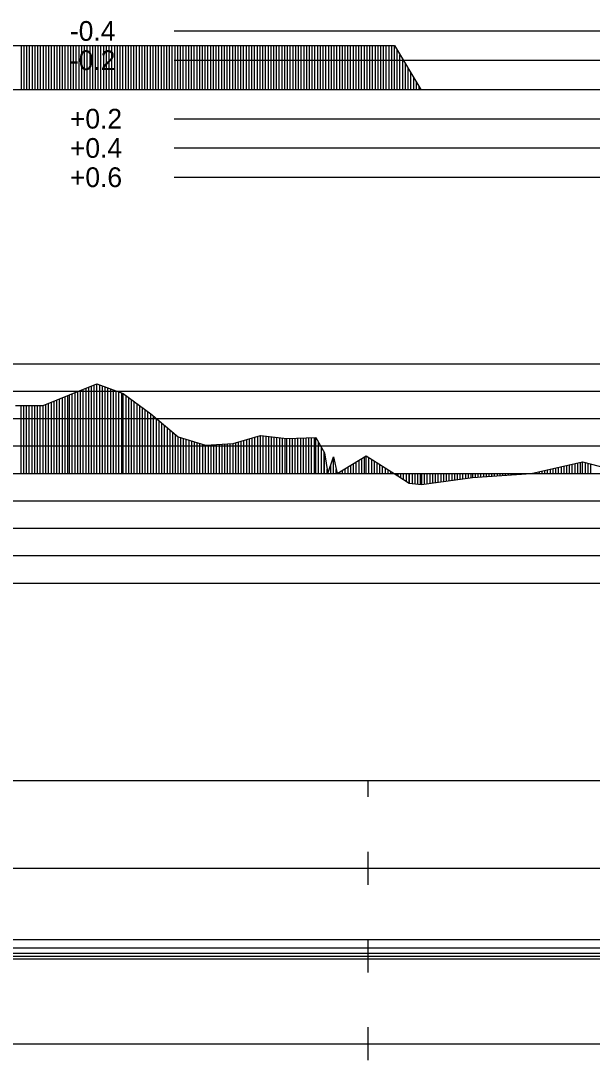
# Model space of a CAD drawing. Extents: x 2 to 10148, y 0 to 380.
# Drawn here: x 7868 to 7920.1, y 188.5 to 283.3 of the extents above; entities that cross this region are included whole.
import ezdxf

# ---------------------------------------------------------------- set-up
doc = ezdxf.new("R2010")
doc.units = 0
for name, color, linetype in [('POSUN_CARA', 7, 'Continuous'), ('POSUN_RASTR', 7, 'Continuous'), ('RYCHL_B', 7, 'Continuous'), ('RYCHL_C', 7, 'Continuous'), ('RYCHL_RASTR', 7, 'Continuous'), ('ZRYCHL_CARA', 7, 'Continuous'), ('ZRYCHL_RASTR', 7, 'Continuous'), ('ZRYCHL_TEXT', 7, 'Continuous')]:
    doc.layers.add(name, color=color, linetype=linetype)

msp = doc.modelspace()

# ---------------------------------------------------------------- linework, layer by layer
at = {"layer": 'POSUN_CARA'}
for p, q in [((7872.468, 249.168), (7874.965, 250.152)), ((7872.718, 242), (7872.718, 249.267)), ((7872.968, 242), (7872.968, 249.365)), ((7873.218, 242), (7873.218, 249.464)), ((7873.468, 242), (7873.468, 249.562)), ((7873.718, 242), (7873.718, 249.661)), ((7873.968, 242), (7873.968, 249.759)), ((7874.218, 242), (7874.218, 249.857)), ((7874.468, 242), (7874.468, 249.956)), ((7874.718, 242), (7874.718, 250.054)), ((7874.965, 250.152), (7877.363, 249.289)), ((7874.965, 242), (7874.965, 250.152)), ((7875.215, 242), (7875.215, 250.062)), ((7875.465, 242), (7875.465, 249.972)), ((7875.715, 242), (7875.715, 249.882)), ((7875.965, 242), (7875.965, 249.792)), ((7876.215, 242), (7876.215, 249.702)), ((7876.465, 242), (7876.465, 249.612)), ((7876.715, 242), (7876.715, 249.522)), ((7876.965, 242), (7876.965, 249.432)), ((7877.215, 242), (7877.215, 249.342)), ((7877.363, 249.289), (7879.876, 247.437)), ((7877.363, 242), (7877.363, 249.289)), ((7870.059, 248.173), (7872.468, 249.168)), ((7870.309, 242), (7870.309, 248.276)), ((7870.559, 242), (7870.559, 248.38)), ((7870.809, 242), (7870.809, 248.483)), ((7871.059, 242), (7871.059, 248.586)), ((7871.309, 242), (7871.309, 248.69)), ((7871.559, 242), (7871.559, 248.793)), ((7871.809, 242), (7871.809, 248.896)), ((7872.059, 242), (7872.059, 248.999)), ((7872.309, 242), (7872.309, 249.103)), ((7872.468, 242), (7872.468, 249.168)), ((7877.613, 242), (7877.613, 249.105)), ((7877.863, 242), (7877.863, 248.92)), ((7878.113, 242), (7878.113, 248.736)), ((7878.363, 242), (7878.363, 248.552)), ((7878.613, 242), (7878.613, 248.368)), ((7867.546, 248.198), (7870.059, 248.173)), ((7868.046, 242), (7868.046, 248.193)), ((7868.296, 242), (7868.296, 248.191)), ((7868.546, 242), (7868.546, 248.188)), ((7868.796, 242), (7868.796, 248.186)), ((7869.046, 242), (7869.046, 248.183)), ((7869.296, 242), (7869.296, 248.181)), ((7869.546, 242), (7869.546, 248.178)), ((7869.796, 242), (7869.796, 248.176)), ((7870.046, 242), (7870.046, 248.173)), ((7870.059, 242), (7870.059, 248.173)), ((7878.863, 242), (7878.863, 248.183)), ((7879.113, 242), (7879.113, 247.999)), ((7879.363, 242), (7879.363, 247.815)), ((7879.613, 242), (7879.613, 247.63)), ((7879.863, 242), (7879.863, 247.446)), ((7879.876, 247.437), (7882.352, 245.335)), ((7879.876, 242), (7879.876, 247.437)), ((7880.126, 242), (7880.126, 247.225)), ((7880.376, 242), (7880.376, 247.012)), ((7880.626, 242), (7880.626, 246.8)), ((7880.876, 242), (7880.876, 246.588)), ((7881.126, 242), (7881.126, 246.376)), ((7881.376, 242), (7881.376, 246.164)), ((7881.626, 242), (7881.626, 245.951)), ((7881.876, 242), (7881.876, 245.739)), ((7882.126, 242), (7882.126, 245.527)), ((7887.36, 244.72), (7889.867, 245.464)), ((7889.86, 242), (7889.86, 245.462)), ((7889.867, 245.464), (7892.276, 245.173)), ((7889.867, 242), (7889.867, 245.464)), ((7890.117, 242), (7890.117, 245.434)), ((7882.352, 245.335), (7884.864, 244.564)), ((7882.352, 242), (7882.352, 245.335)), ((7882.602, 242), (7882.602, 245.258)), ((7882.852, 242), (7882.852, 245.181)), ((7883.102, 242), (7883.102, 245.105)), ((7883.352, 242), (7883.352, 245.028)), ((7883.602, 242), (7883.602, 244.951)), ((7883.852, 242), (7883.852, 244.874)), ((7884.102, 242), (7884.102, 244.798)), ((7884.352, 242), (7884.352, 244.721)), ((7884.602, 242), (7884.602, 244.644)), ((7884.852, 242), (7884.852, 244.568)), ((7884.864, 244.564), (7887.36, 244.72)), ((7884.864, 242), (7884.864, 244.564)), ((7885.114, 242), (7885.114, 244.579)), ((7885.364, 242), (7885.364, 244.595)), ((7885.614, 242), (7885.614, 244.611)), ((7885.864, 242), (7885.864, 244.626)), ((7886.114, 242), (7886.114, 244.642)), ((7886.364, 242), (7886.364, 244.658)), ((7886.614, 242), (7886.614, 244.673)), ((7886.864, 242), (7886.864, 244.689)), ((7887.114, 242), (7887.114, 244.705)), ((7887.36, 242), (7887.36, 244.72)), ((7887.61, 242), (7887.61, 244.794)), ((7887.86, 242), (7887.86, 244.868)), ((7888.11, 242), (7888.11, 244.943)), ((7888.36, 242), (7888.36, 245.017)), ((7888.61, 242), (7888.61, 245.091)), ((7888.86, 242), (7888.86, 245.165)), ((7889.11, 242), (7889.11, 245.239)), ((7889.36, 242), (7889.36, 245.313)), ((7889.61, 242), (7889.61, 245.387)), ((7890.367, 242), (7890.367, 245.403)), ((7890.617, 242), (7890.617, 245.373)), ((7890.867, 242), (7890.867, 245.343)), ((7891.117, 242), (7891.117, 245.313)), ((7891.367, 242), (7891.367, 245.283)), ((7891.617, 242), (7891.617, 245.252)), ((7891.867, 242), (7891.867, 245.222)), ((7892.117, 242), (7892.117, 245.192)), ((7892.276, 245.173), (7894.914, 245.271)), ((7892.276, 242), (7892.276, 245.173)), ((7892.526, 242), (7892.526, 245.182)), ((7892.776, 242), (7892.776, 245.192)), ((7893.026, 242), (7893.026, 245.201)), ((7893.276, 242), (7893.276, 245.21)), ((7893.526, 242), (7893.526, 245.219)), ((7893.776, 242), (7893.776, 245.229)), ((7894.026, 242), (7894.026, 245.238)), ((7894.276, 242), (7894.276, 245.247)), ((7894.526, 242), (7894.526, 245.256)), ((7894.776, 242), (7894.776, 245.266)), ((7894.914, 245.271), (7895.698, 243.879)), ((7894.914, 242), (7894.914, 245.271)), ((7895.164, 242), (7895.164, 244.827)), ((7895.414, 242), (7895.414, 244.384)), ((7895.664, 242), (7895.664, 243.941)), ((7895.698, 243.879), (7896.012, 241.998)), ((7895.698, 242), (7895.698, 243.879)), ((7896.843, 241.999), (7899.496, 243.606)), ((7899.496, 243.606), (7902.375, 241.767)), ((7899.496, 242), (7899.496, 243.606)), ((7896.012, 241.998), (7896.518, 243.5)), ((7896.262, 242), (7896.262, 242.739)), ((7896.512, 242), (7896.512, 243.48)), ((7896.518, 243.5), (7896.843, 241.999)), ((7896.518, 242), (7896.518, 243.5)), ((7897.843, 242), (7897.843, 242.604)), ((7898.093, 242), (7898.093, 242.756)), ((7898.343, 242), (7898.343, 242.907)), ((7898.593, 242), (7898.593, 243.058)), ((7898.843, 242), (7898.843, 243.21)), ((7899.093, 242), (7899.093, 243.361)), ((7899.343, 242), (7899.343, 243.513)), ((7899.746, 242), (7899.746, 243.446)), ((7899.996, 242), (7899.996, 243.286)), ((7900.246, 242), (7900.246, 243.127)), ((7900.496, 242), (7900.496, 242.967)), ((7900.746, 242), (7900.746, 242.807)), ((7900.996, 242), (7900.996, 242.648)), ((7914.529, 241.985), (7919.215, 243.058)), ((7917.279, 242), (7917.279, 242.615)), ((7917.529, 242), (7917.529, 242.672)), ((7917.779, 242), (7917.779, 242.729)), ((7918.029, 242), (7918.029, 242.786)), ((7918.279, 242), (7918.279, 242.843)), ((7918.529, 242), (7918.529, 242.901)), ((7918.779, 242), (7918.779, 242.958)), ((7919.029, 242), (7919.029, 243.015)), ((7919.215, 243.058), (7923.188, 242)), ((7919.215, 242), (7919.215, 243.058)), ((7919.465, 242), (7919.465, 242.991)), ((7919.715, 242), (7919.715, 242.925)), ((7919.965, 242), (7919.965, 242.858)), ((7895.948, 242), (7895.948, 242.378)), ((7896.012, 242), (7896.012, 241.998)), ((7896.768, 242), (7896.768, 242.344)), ((7896.843, 242), (7896.843, 241.999)), ((7897.093, 242), (7897.093, 242.15)), ((7897.343, 242), (7897.343, 242.301)), ((7897.593, 242), (7897.593, 242.453)), ((7901.246, 242), (7901.246, 242.488)), ((7901.496, 242), (7901.496, 242.329)), ((7901.746, 242), (7901.746, 242.169)), ((7901.996, 242), (7901.996, 242.009)), ((7902.246, 242), (7902.246, 241.85)), ((7902.375, 242), (7902.375, 241.767)), ((7902.375, 241.767), (7903.425, 241.11)), ((7902.625, 242), (7902.625, 241.611)), ((7902.875, 242), (7902.875, 241.455)), ((7903.125, 242), (7903.125, 241.298)), ((7903.375, 242), (7903.375, 241.142)), ((7903.425, 242), (7903.425, 241.11)), ((7903.675, 242), (7903.675, 241.085)), ((7903.925, 242), (7903.925, 241.059)), ((7904.175, 242), (7904.175, 241.034)), ((7904.425, 242), (7904.425, 241.008)), ((7904.536, 242), (7904.536, 240.997)), ((7904.786, 242), (7904.786, 241.031)), ((7905.036, 242), (7905.036, 241.064)), ((7905.286, 242), (7905.286, 241.098)), ((7905.536, 242), (7905.536, 241.132)), ((7905.786, 242), (7905.786, 241.165)), ((7906.036, 242), (7906.036, 241.199)), ((7906.286, 242), (7906.286, 241.233)), ((7906.536, 242), (7906.536, 241.267)), ((7906.786, 242), (7906.786, 241.3)), ((7907.036, 242), (7907.036, 241.334)), ((7907.286, 242), (7907.286, 241.368)), ((7907.536, 242), (7907.536, 241.401)), ((7907.786, 242), (7907.786, 241.435)), ((7908.036, 242), (7908.036, 241.469)), ((7908.286, 242), (7908.286, 241.503)), ((7908.536, 242), (7908.536, 241.536)), ((7908.786, 242), (7908.786, 241.57)), ((7909.036, 242), (7909.036, 241.604)), ((7909.171, 242), (7909.171, 241.622)), ((7909.171, 241.622), (7914.529, 241.985)), ((7909.421, 242), (7909.421, 241.639)), ((7909.671, 242), (7909.671, 241.656)), ((7909.921, 242), (7909.921, 241.673)), ((7910.171, 242), (7910.171, 241.69)), ((7910.421, 242), (7910.421, 241.707)), ((7910.671, 242), (7910.671, 241.724)), ((7910.921, 242), (7910.921, 241.741)), ((7911.171, 242), (7911.171, 241.758)), ((7911.421, 242), (7911.421, 241.775)), ((7911.671, 242), (7911.671, 241.792)), ((7911.921, 242), (7911.921, 241.809)), ((7912.171, 242), (7912.171, 241.825)), ((7912.421, 242), (7912.421, 241.842)), ((7912.671, 242), (7912.671, 241.859)), ((7912.921, 242), (7912.921, 241.876)), ((7913.171, 242), (7913.171, 241.893)), ((7913.421, 242), (7913.421, 241.91)), ((7913.671, 242), (7913.671, 241.927)), ((7913.921, 242), (7913.921, 241.944)), ((7914.171, 242), (7914.171, 241.961)), ((7914.421, 242), (7914.421, 241.978)), ((7914.529, 242), (7914.529, 241.985)), ((7914.779, 242), (7914.779, 242.043)), ((7915.029, 242), (7915.029, 242.1)), ((7915.279, 242), (7915.279, 242.157)), ((7915.529, 242), (7915.529, 242.214)), ((7915.779, 242), (7915.779, 242.271)), ((7916.029, 242), (7916.029, 242.329)), ((7916.279, 242), (7916.279, 242.386)), ((7916.529, 242), (7916.529, 242.443)), ((7916.779, 242), (7916.779, 242.5)), ((7917.029, 242), (7917.029, 242.557)), ((7903.425, 241.11), (7904.536, 240.997)), ((7904.536, 240.997), (7909.171, 241.622))]:
    msp.add_line(p, q, dxfattribs=at)
at = {"layer": 'POSUN_RASTR'}
for p, q in [((7672, 252), (8079.685, 252)), ((7672, 249.5), (8079.61, 249.5)), ((7672, 247), (8079.587, 247)), ((7672, 244.5), (8079.587, 244.5)), ((6872.96, 242), (8072.176, 242)), ((7672, 239.5), (8079.749, 239.5)), ((7672, 237), (8079.587, 237)), ((7672, 234.5), (8079.749, 234.5)), ((7672, 232), (8079.749, 232))]:
    msp.add_line(p, q, dxfattribs=at)
at = {"layer": 'RYCHL_B'}
msp.add_line((7765.911, 198.75), (8085.127, 198.75), dxfattribs=at)
at = {"layer": 'RYCHL_C'}
msp.add_line((7765.161, 199.5), (8085.831, 199.5), dxfattribs=at)
at = {"layer": 'RYCHL_RASTR'}
for p, q in [((6869.051, 214), (8074.39, 214)), ((7899.683, 212.5), (7899.683, 214)), ((7899.683, 204.5), (7899.683, 207.5)), ((6869.051, 206), (8074.39, 206)), ((7899.683, 196.5), (7899.683, 199.5)), ((6869.051, 198.25), (8074.39, 198.25)), ((6869.051, 198), (8074.39, 198)), ((6869.051, 197.75), (8074.39, 197.75)), ((7899.683, 188.5), (7899.683, 191.5)), ((6869.051, 190), (8074.39, 190))]:
    msp.add_line(p, q, dxfattribs=at)
at = {"layer": 'ZRYCHL_CARA'}
for p, q in [((7841.081, 281.003), (7902.073, 281.003)), ((7868.081, 277), (7868.081, 281.003)), ((7868.331, 277), (7868.331, 281.003)), ((7868.581, 277), (7868.581, 281.003)), ((7868.831, 277), (7868.831, 281.003)), ((7869.081, 277), (7869.081, 281.003)), ((7869.331, 277), (7869.331, 281.003)), ((7869.581, 277), (7869.581, 281.003)), ((7869.831, 277), (7869.831, 281.003)), ((7870.081, 277), (7870.081, 281.003)), ((7870.331, 277), (7870.331, 281.003)), ((7870.581, 277), (7870.581, 281.003)), ((7870.831, 277), (7870.831, 281.003)), ((7871.081, 277), (7871.081, 281.003)), ((7871.331, 277), (7871.331, 281.003)), ((7871.581, 277), (7871.581, 281.003)), ((7871.831, 277), (7871.831, 281.003)), ((7872.081, 277), (7872.081, 281.003)), ((7872.331, 277), (7872.331, 281.003)), ((7872.581, 277), (7872.581, 281.003)), ((7872.831, 277), (7872.831, 281.003)), ((7873.081, 277), (7873.081, 281.003)), ((7873.331, 277), (7873.331, 281.003)), ((7873.581, 277), (7873.581, 281.003)), ((7873.831, 277), (7873.831, 281.003)), ((7874.081, 277), (7874.081, 281.003)), ((7874.331, 277), (7874.331, 281.003)), ((7874.581, 277), (7874.581, 281.003)), ((7874.831, 277), (7874.831, 281.003)), ((7875.081, 277), (7875.081, 281.003)), ((7875.331, 277), (7875.331, 281.003)), ((7875.581, 277), (7875.581, 281.003)), ((7875.831, 277), (7875.831, 281.003)), ((7876.081, 277), (7876.081, 281.003)), ((7876.331, 277), (7876.331, 281.003)), ((7876.581, 277), (7876.581, 281.003)), ((7876.831, 277), (7876.831, 281.003)), ((7877.081, 277), (7877.081, 281.003)), ((7877.331, 277), (7877.331, 281.003)), ((7877.581, 277), (7877.581, 281.003)), ((7877.831, 277), (7877.831, 281.003)), ((7878.081, 277), (7878.081, 281.003)), ((7878.331, 277), (7878.331, 281.003)), ((7878.581, 277), (7878.581, 281.003)), ((7878.831, 277), (7878.831, 281.003)), ((7879.081, 277), (7879.081, 281.003)), ((7879.331, 277), (7879.331, 281.003)), ((7879.581, 277), (7879.581, 281.003)), ((7879.831, 277), (7879.831, 281.003)), ((7880.081, 277), (7880.081, 281.003)), ((7880.331, 277), (7880.331, 281.003)), ((7880.581, 277), (7880.581, 281.003)), ((7880.831, 277), (7880.831, 281.003)), ((7881.081, 277), (7881.081, 281.003)), ((7881.331, 277), (7881.331, 281.003)), ((7881.581, 277), (7881.581, 281.003)), ((7881.831, 277), (7881.831, 281.003)), ((7882.081, 277), (7882.081, 281.003)), ((7882.331, 277), (7882.331, 281.003)), ((7882.581, 277), (7882.581, 281.003)), ((7882.831, 277), (7882.831, 281.003)), ((7883.081, 277), (7883.081, 281.003)), ((7883.331, 277), (7883.331, 281.003)), ((7883.581, 277), (7883.581, 281.003)), ((7883.831, 277), (7883.831, 281.003)), ((7884.081, 277), (7884.081, 281.003)), ((7884.331, 277), (7884.331, 281.003)), ((7884.581, 277), (7884.581, 281.003)), ((7884.831, 277), (7884.831, 281.003)), ((7885.081, 277), (7885.081, 281.003)), ((7885.331, 277), (7885.331, 281.003)), ((7885.581, 277), (7885.581, 281.003)), ((7885.831, 277), (7885.831, 281.003)), ((7886.081, 277), (7886.081, 281.003)), ((7886.331, 277), (7886.331, 281.003)), ((7886.581, 277), (7886.581, 281.003)), ((7886.831, 277), (7886.831, 281.003)), ((7887.081, 277), (7887.081, 281.003)), ((7887.331, 277), (7887.331, 281.003)), ((7887.581, 277), (7887.581, 281.003)), ((7887.831, 277), (7887.831, 281.003)), ((7888.081, 277), (7888.081, 281.003)), ((7888.331, 277), (7888.331, 281.003)), ((7888.581, 277), (7888.581, 281.003)), ((7888.831, 277), (7888.831, 281.003)), ((7889.081, 277), (7889.081, 281.003)), ((7889.331, 277), (7889.331, 281.003)), ((7889.581, 277), (7889.581, 281.003)), ((7889.831, 277), (7889.831, 281.003)), ((7890.081, 277), (7890.081, 281.003)), ((7890.331, 277), (7890.331, 281.003)), ((7890.581, 277), (7890.581, 281.003)), ((7890.831, 277), (7890.831, 281.003)), ((7891.081, 277), (7891.081, 281.003)), ((7891.331, 277), (7891.331, 281.003)), ((7891.581, 277), (7891.581, 281.003)), ((7891.831, 277), (7891.831, 281.003)), ((7892.081, 277), (7892.081, 281.003)), ((7892.331, 277), (7892.331, 281.003)), ((7892.581, 277), (7892.581, 281.003)), ((7892.831, 277), (7892.831, 281.003)), ((7893.081, 277), (7893.081, 281.003)), ((7893.331, 277), (7893.331, 281.003)), ((7893.581, 277), (7893.581, 281.003)), ((7893.831, 277), (7893.831, 281.003)), ((7894.081, 277), (7894.081, 281.003)), ((7894.331, 277), (7894.331, 281.003)), ((7894.581, 277), (7894.581, 281.003)), ((7894.831, 277), (7894.831, 281.003)), ((7895.081, 277), (7895.081, 281.003)), ((7895.331, 277), (7895.331, 281.003)), ((7895.581, 277), (7895.581, 281.003)), ((7895.831, 277), (7895.831, 281.003)), ((7896.081, 277), (7896.081, 281.003)), ((7896.331, 277), (7896.331, 281.003)), ((7896.581, 277), (7896.581, 281.003)), ((7896.831, 277), (7896.831, 281.003)), ((7897.081, 277), (7897.081, 281.003)), ((7897.331, 277), (7897.331, 281.003)), ((7897.581, 277), (7897.581, 281.003)), ((7897.831, 277), (7897.831, 281.003)), ((7898.081, 277), (7898.081, 281.003)), ((7898.331, 277), (7898.331, 281.003)), ((7898.581, 277), (7898.581, 281.003)), ((7898.831, 277), (7898.831, 281.003)), ((7899.081, 277), (7899.081, 281.003)), ((7899.331, 277), (7899.331, 281.003)), ((7899.581, 277), (7899.581, 281.003)), ((7899.831, 277), (7899.831, 281.003)), ((7900.081, 277), (7900.081, 281.003)), ((7900.331, 277), (7900.331, 281.003)), ((7900.581, 277), (7900.581, 281.003)), ((7900.831, 277), (7900.831, 281.003)), ((7901.081, 277), (7901.081, 281.003)), ((7901.331, 277), (7901.331, 281.003)), ((7901.581, 277), (7901.581, 281.003)), ((7901.831, 277), (7901.831, 281.003)), ((7902.073, 277), (7902.073, 281.003)), ((7902.073, 281.003), (7904.473, 277)), ((7902.323, 277), (7902.323, 280.586)), ((7902.573, 277), (7902.573, 280.169)), ((7902.823, 277), (7902.823, 279.752)), ((7903.073, 277), (7903.073, 279.335)), ((7903.323, 277), (7903.323, 278.918)), ((7903.573, 277), (7903.573, 278.501)), ((7903.823, 277), (7903.823, 278.084)), ((7904.073, 277), (7904.073, 277.667)), ((6872.96, 277), (8072.176, 277)), ((7904.323, 277), (7904.323, 277.25))]:
    msp.add_line(p, q, dxfattribs=at)
at = {"layer": 'ZRYCHL_RASTR'}
for p, q in [((7882, 282.333), (8072.176, 282.333)), ((7882, 279.667), (8072.176, 279.667)), ((7882, 274.333), (8072.176, 274.333)), ((7882, 271.667), (8072.176, 271.667)), ((7882, 269), (8072.176, 269))]:
    msp.add_line(p, q, dxfattribs=at)

# ---------------------------------------------------------------- texts
at = {"layer": 'ZRYCHL_TEXT'}
for s, p in [('-0.4', (7872.5, 281.433)), ('-0.2', (7872.5, 278.767)), ('+0.2', (7872.5, 273.433)), ('+0.4', (7872.5, 270.767)), ('+0.6', (7872.5, 268.1))]:
    msp.add_text(s, height=1.8, dxfattribs=at).set_placement(p)

doc.saveas('drawing.dxf')
